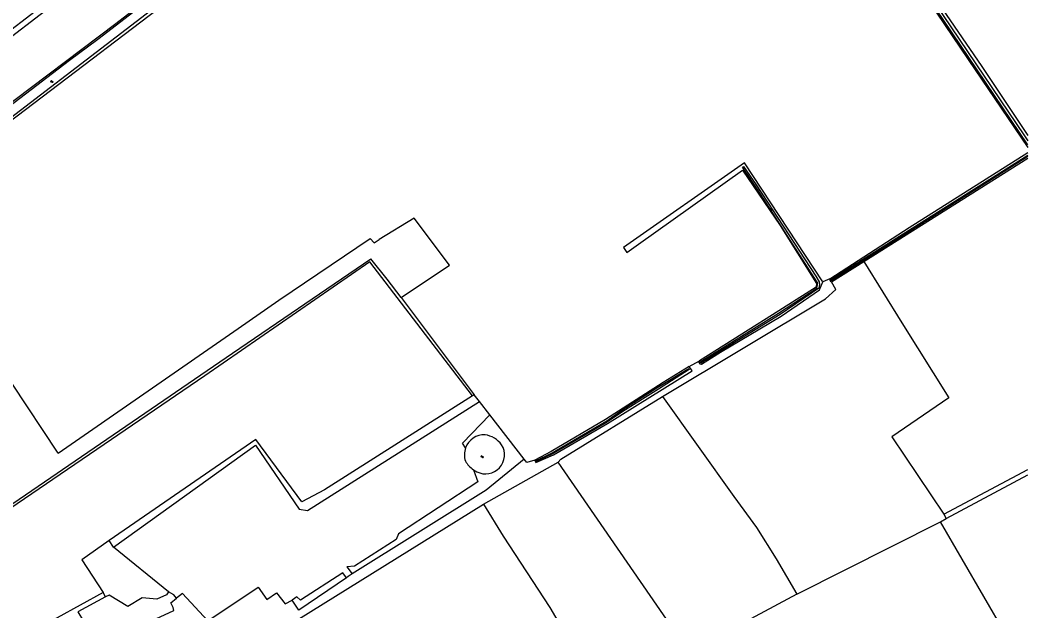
# Model space of a CAD drawing. Extents: x 134297 to 137000, y 403500 to 406000.
# Drawn here: x 136417 to 137000, y 404322 to 404663 of the extents above; entities that cross this region are included whole.
import ezdxf

# ---------------------------------------------------------------- set-up
doc = ezdxf.new("R2010")
doc.units = 0
for name, color, linetype in [('gg-knt-bronhoudergrens', 7, 'Continuous'), ('gg-knt-verharding', 7, 'Continuous'), ('gg-kntw-bovenkant insteek waterloop', 7, 'Continuous'), ('gg-kntw-waterlijn', 7, 'Continuous'), ('gt-grn-groengrens NZ', 7, 'Continuous'), ('gt-grn-vlakafsluiter', 7, 'Continuous'), ('gt-symb-watersymbool', 7, 'Continuous')]:
    doc.layers.add(name, color=color, linetype=linetype)

# ---------------------------------------------------------------- blocks, each defined once
blk = doc.blocks.new('gt0-WA')
at = {"layer": 'gt-symb-watersymbool'}
for centre, start, end in [((-0.32, 0.02), 28.07249, 151.92751), ((0.43, 0.42), 208.07248, 331.92751), ((-0.32, -0.43), 28.07249, 151.92751), ((0.43, -0.03), 208.07248, 331.92751)]:
    blk.add_arc(centre, 0.425, start, end, dxfattribs=at)

msp = doc.modelspace()

# ---------------------------------------------------------------- linework, layer by layer
at = {"layer": 'gg-knt-bronhoudergrens'}
for p, q in [((136622.01, 404534.41), (136624.96, 404536.47)), ((136885.44, 404513.69), (136881.41, 404511.83)), ((136804.27, 404463.03), (136810.17, 404466.29)), ((136682.96, 404442.66), (136679.9, 404446.61)), ((136688.95, 404434.94), (136682.96, 404442.66)), ((136708.78, 404409.38), (136688.95, 404434.94)), ((136949.54, 404373.14), (136952.68, 404375.1)), ((136991.92, 404300.2), (136949.54, 404373.14)), ((136503.2, 404332.67), (136471.43, 404358.4)), ((136466.71, 404329.63), (136465.32, 404332.21)), ((136511.23, 404331.58), (136507.85, 404328.97)), ((136866.34, 404331.27), (136803.9, 404297.8))]:
    msp.add_line(p, q, dxfattribs=at)
for points in [[(136637.62, 404502.79), (136665.63, 404521.51), (136645.23, 404548.82), (136624.96, 404536.47)], [(136566.88, 404501.38), (136619.75, 404537.02), (136622.01, 404534.41)], [(136905.11, 404523.7), (136927.05, 404488.29), (136954.38, 404444.82), (136921.36, 404422.28), (136951.33, 404377.61)], [(136439.26, 404412.82), (136543.35, 404484.93), (136566.88, 404501.38)], [(136439.26, 404412.82), (136412.62, 404453.39), (136365.92, 404433.45)], [(136678.97, 404446.02), (136593.3, 404391.68), (136580.32, 404384.57), (136553.71, 404420.78), (136468.79, 404362.23)], [(136728.36, 404407.6), (136729.95, 404409.32), (136788.82, 404445.57)], [(136788.82, 404445.57), (136830.09, 404387.76), (136843.19, 404369.77), (136854.57, 404351.64), (136866.34, 404331.27)], [(136471.43, 404358.4), (136553.37, 404417.36), (136578.76, 404380.38), (136583.42, 404379.63), (136682.96, 404442.66)], [(136708.78, 404409.38), (136686.73, 404391.34), (136609.41, 404342.94)], [(136715, 404408.83), (136710.38, 404407.32), (136708.78, 404409.38)], [(136803.9, 404297.8), (136798.74, 404305.61), (136728.36, 404407.6)], [(136679.4, 404403.26), (136681.93, 404396.24), (136636.06, 404366.13), (136634.87, 404362.95), (136610.61, 404347.4), (136606.24, 404347.02), (136609.41, 404342.94)], [(136551.62, 404300.32), (136578.32, 404316.75), (136685.34, 404383.25)], [(136685.34, 404383.25), (136696.6, 404364.8), (136723.71, 404323.52), (136753.8, 404271.64)], [(136468.79, 404362.23), (136452.99, 404351.17), (136465.32, 404332.21)], [(136606, 404340.75), (136603.87, 404343.65), (136579.38, 404327.76), (136577.38, 404329.61), (136574.68, 404327.76)], [(136606, 404340.75), (136578.45, 404321.97), (136574.68, 404327.76)], [(136609.41, 404342.94), (136606.95, 404341.4), (136606, 404340.75)], [(136511.23, 404331.58), (136525.88, 404315.86), (136554.93, 404335.33), (136560, 404328.18), (136565.67, 404332.1), (136570.56, 404325.62), (136574.68, 404327.76)], [(136465.32, 404332.21), (136412.27, 404302.87), (136407.57, 404300.28), (136401.89, 404305.97), (136396.18, 404312.64), (136382.53, 404305.72)], [(136466.71, 404329.63), (136450.79, 404321.06), (136457.27, 404310.32), (136460.21, 404309.63), (136463.67, 404308.42), (136466.1, 404305.48), (136474.29, 404309.24), (136475.34, 404307.5), (136506.16, 404321.76), (136505.81, 404323.52), (136504.45, 404326.14), (136507.85, 404328.97)], [(136503.2, 404332.67), (136502.02, 404330.83), (136496.39, 404328.32), (136487.91, 404329.2), (136479.6, 404324.18), (136468.82, 404330.76), (136466.71, 404329.63)], [(136507.85, 404328.97), (136506.15, 404330.92), (136503.2, 404332.67)]]:
    msp.add_lwpolyline(points, dxfattribs=at)
at = {"layer": 'gg-knt-verharding'}
for points in [[(136381.76, 404634.63), (136451.12, 404688.05), (136543.95, 404758.39), (136626.52, 404820.32), (136665.44, 404848.88)], [(136384.78, 404632.77), (136453.77, 404685.84), (136545.65, 404755.6), (136587.95, 404787.62), (136629.23, 404818.77), (136666.02, 404845.47)]]:
    msp.add_lwpolyline(points, dxfattribs=at)
at = {"layer": 'gg-kntw-bovenkant insteek waterloop'}
for p, q in [((136472.76, 404661.13), (136401.83, 404607.65)), ((136905.11, 404523.7), (137000, 404583.42)), ((136766.17, 404531.7), (136768.09, 404528.95)), ((136886.46, 404511.97), (136905.11, 404523.7)), ((136637.62, 404502.79), (136679.9, 404446.61)), ((136679.9, 404446.61), (136678.97, 404446.02)), ((136951.33, 404377.61), (137000, 404403.27)), ((136952.68, 404375.1), (137000, 404400.23)), ((136951.33, 404377.61), (136952.68, 404375.1))]:
    msp.add_line(p, q, dxfattribs=at)
for points in [[(136683.96, 404823.72), (136649.67, 404797.57), (136606.78, 404765.74), (136566.73, 404733.83), (136472.76, 404661.13)], [(136645.35, 404782.68), (136405.94, 404600.51), (136395.73, 404593.35), (136394.26, 404593.91)], [(136915.14, 404715.24), (136965.55, 404640.47), (137000, 404589.59)], [(136920.71, 404713.4), (136973.36, 404636.52), (137000, 404596.53)], [(136885.44, 404513.69), (136931.43, 404543.41), (137000, 404586.76)], [(136881.41, 404511.83), (136836.27, 404580.81), (136766.17, 404531.7)], [(136768.09, 404528.95), (136774.81, 404533.8), (136835.09, 404576.56), (136856.76, 404544.49), (136877.78, 404510.88), (136877.53, 404508.85)], [(136320.45, 404324.96), (136325.39, 404328.48), (136346.9, 404339.73), (136373.55, 404357.12), (136405.69, 404378.71), (136540.17, 404470.64), (136620.08, 404525.27)], [(136678.97, 404446.02), (136619.58, 404523.52), (136524.18, 404457.59), (136382.11, 404360.66), (136352.24, 404340.53), (136329.06, 404327.46), (136320.9, 404323.79)], [(136637.62, 404502.79), (136629.57, 404513.47), (136620.08, 404525.27)], [(136810.17, 404466.29), (136809.63, 404465.59), (136810.3, 404464.4), (136811.31, 404464.32), (136822.27, 404471.15), (136845.05, 404484.75), (136857.4, 404492.13), (136879.63, 404507.26), (136881.41, 404511.83)], [(136885.44, 404513.69), (136885.53, 404512.97), (136885.86, 404512.39), (136886.46, 404511.97)], [(136877.53, 404508.85), (136852.29, 404492.8), (136810.17, 404466.29)], [(136715, 404408.83), (136715.56, 404407.48), (136725.68, 404411.91), (136756.98, 404429.92), (136805.9, 404460.41), (136804.27, 404463.03)], [(136804.27, 404463.03), (136789.23, 404453.66), (136755.88, 404432.38), (136724.49, 404413.86), (136715, 404408.83)]]:
    msp.add_lwpolyline(points, dxfattribs=at)
for centre, radius, start, end in [((136685.73, 404411.91), 11.53, 87.90999, 159.883), ((136684.07, 404409.08), 14.5, 36.25467, 81.74244), ((136686.44, 404411.83), 10.99, 242.94179, 32.00875), ((136685.72, 404411.91), 11.52, 159.85867, 199.08938), ((136688.64, 404416.47), 16.12, 211.09625, 235.02406), ((136688.65, 404416.5), 16.16, 235.05195, 243.4838)]:
    msp.add_arc(centre, radius, start, end, dxfattribs=at)
at = {"layer": 'gg-kntw-waterlijn'}
msp.add_line((136886.42, 404512.74), (137000, 404584.55), dxfattribs=at)
for points in [[(136705.26, 404842.95), (136704.05, 404841.49), (136696.9, 404833.84), (136686.55, 404824.66), (136636.89, 404786.92), (136608.34, 404765.49), (136565.56, 404731.85), (136509.64, 404688.6), (136495.78, 404678.11), (136480.58, 404666.21), (136462.34, 404652.19), (136445.93, 404639.88), (136413.86, 404615.42), (136393.71, 404599.81)], [(136709.42, 404839), (136704.61, 404833.57), (136692.6, 404822.08), (136608.69, 404756.42), (136539.82, 404704.98), (136406.07, 404602.23)], [(137000, 404591.15), (136951.38, 404663.08), (136917.93, 404712.8), (136916.48, 404715.47), (136913.69, 404731.2), (136915.26, 404731.82), (136919.57, 404713.24), (136932.18, 404694.09), (136997.99, 404596.45), (137000, 404593.57)], [(136886.42, 404512.74), (136886.08, 404513.27), (137000, 404585.25)], [(136810.58, 404465.6), (136855.85, 404493.88), (136878.07, 404508.22), (136878.51, 404511.16), (136843.91, 404565.14), (136834.95, 404578.19), (136835.68, 404578.69), (136842.95, 404568.11), (136877.45, 404515.17), (136879.27, 404511.96), (136879.61, 404510.39), (136879.07, 404508.18)], [(136879.07, 404508.18), (136856.78, 404493.11), (136810.99, 404464.94), (136810.58, 404465.6)], [(136804.28, 404461.17), (136786.46, 404449.86), (136765.85, 404437), (136756.48, 404430.6), (136725.26, 404412.37), (136715.86, 404407.98), (136715.62, 404408.45), (136725.04, 404412.91), (136756.52, 404431.61), (136765.26, 404437.61), (136786.08, 404450.96), (136803.94, 404461.85), (136804.28, 404461.17)]]:
    msp.add_lwpolyline(points, dxfattribs=at)
at = {"layer": 'gt-grn-groengrens NZ'}
msp.add_line((136471.43, 404358.4), (136468.79, 404362.23), dxfattribs=at)
msp.add_lwpolyline([(136674.9, 404415.87), (136673.12, 404418.62), (136688.95, 404434.94)], dxfattribs=at)
at = {"layer": 'gt-grn-vlakafsluiter'}
for p, q in [((136685.34, 404383.25), (136728.36, 404407.6)), ((136866.34, 404331.27), (136949.54, 404373.14))]:
    msp.add_line(p, q, dxfattribs=at)
msp.add_lwpolyline([(136788.82, 404445.57), (136883.02, 404502.15), (136888.98, 404507.5), (136886.46, 404511.97)], dxfattribs=at)

# ---------------------------------------------------------------- block references
at = {"layer": 'gt-symb-watersymbool', "rotation": -171.02737338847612}
msp.add_blockref('gt0-WA', (136435.77, 404627.74), dxfattribs=at)
at = {"layer": 'gt-symb-watersymbool'}
for p in [(136851.74, 404553.95), (136684.51, 404410.75)]:
    msp.add_blockref('gt0-WA', p, dxfattribs=at)

doc.saveas('drawing.dxf')
